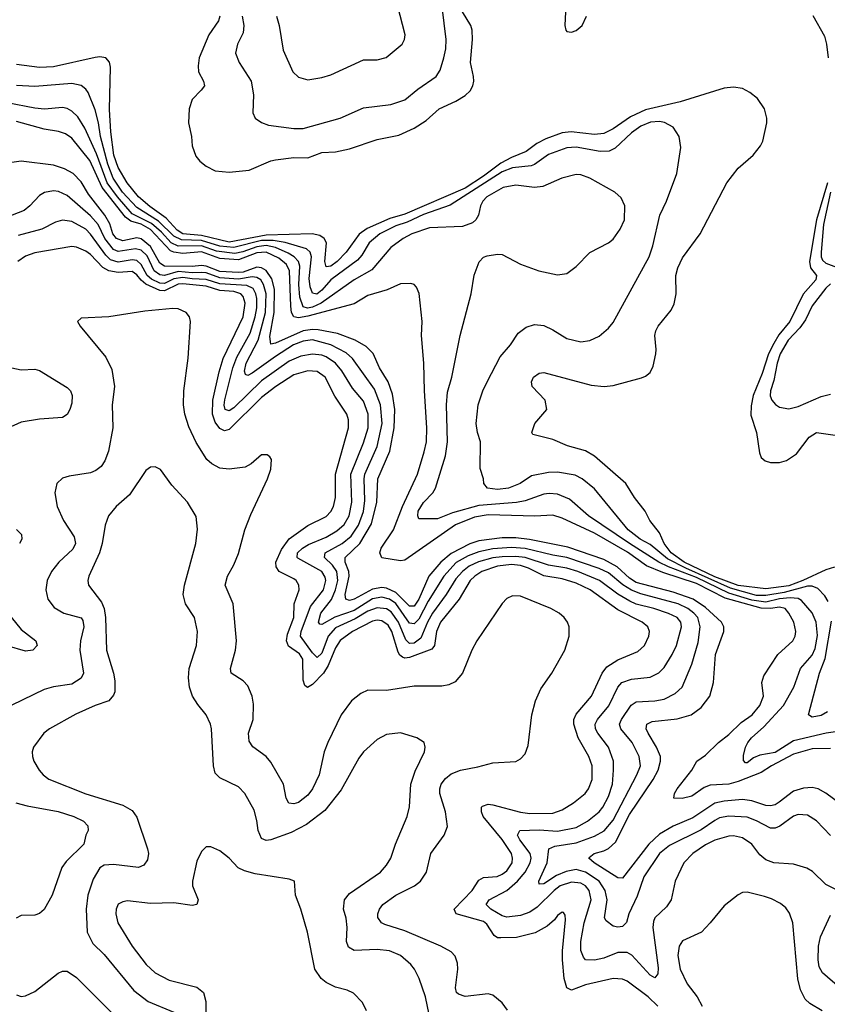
# Model space of a CAD drawing. Header units: inches. Extents: x 1173000 to 1307049, y 522583 to 678455.
# Tile 466 of 617: x 1230684 to 1234176, y 620338 to 624595. Entities that reach past the tile are written whole.
import ezdxf

# ---------------------------------------------------------------- set-up
doc = ezdxf.new("R2010")
doc.units = ezdxf.units.IN
doc.header["$MEASUREMENT"] = 0
doc.layers.add('B2632', color=7, linetype='Continuous')

msp = doc.modelspace()

# ---------------------------------------------------------------- linework, layer by layer
at = {"layer": 'B2632', "color": 5}
for points, elevation in [([(1231646.2, 624610), (1231653.8, 624570), (1231650, 624539), (1231625.3, 624490), (1231618, 624450), (1231633.8, 624410), (1231684.4, 624330), (1231695.3, 624270), (1231692.7, 624192.7), (1231702.8, 624170), (1231730.3, 624150.3), (1231759.5, 624139.5), (1231870, 624124.7), (1231910, 624125.1), (1232069.9, 624170.1), (1232170, 624214.9), (1232288.2, 624228.2), (1232350, 624249.3), (1232404.9, 624295.1), (1232485.1, 624350), (1232502.4, 624377.6), (1232518.5, 624430), (1232526.3, 624470), (1232527.9, 624510), (1232511.2, 624651.2)], 840), ([(1231794, 624610), (1231806.3, 624570), (1231823.1, 624463.1), (1231865.5, 624370), (1231890, 624346.3), (1231930, 624335.8), (1231990, 624344.7), (1232030, 624357.2), (1232170, 624422), (1232230, 624422.2), (1232268.2, 624431.8), (1232337.4, 624490), (1232348.2, 624510), (1232351.1, 624530), (1232317.7, 624657.7)], 860), ([(1231549.1, 624610.9), (1231543.5, 624590), (1231502.7, 624530), (1231460.6, 624430), (1231455.2, 624395.2), (1231456.9, 624370), (1231479, 624330), (1231482.7, 624310), (1231469.3, 624290), (1231430.1, 624250), (1231416.8, 624210), (1231414.3, 624150), (1231426.9, 624090), (1231430.1, 624050), (1231445.3, 624005.3), (1231463.5, 623983.5), (1231490, 623962.5), (1231530, 623942.3), (1231590, 623936.4), (1231675.9, 623944.1), (1231770, 623984.8), (1231790, 623989.4), (1231870, 623999.8), (1231930, 623998.4), (1231990, 624020.5), (1232050, 624024.7), (1232110, 624036.8), (1232230, 624077.1), (1232323.3, 624096.7), (1232390, 624125.9), (1232441.2, 624158.8), (1232497.3, 624210), (1232570, 624243), (1232610, 624268), (1232631.6, 624288.4), (1232643.9, 624310), (1232648.1, 624330), (1232646.1, 624350), (1232633, 624410), (1232642.3, 624510), (1232639.9, 624550), (1232634.1, 624570), (1232598.5, 624630)], 820), ([(1233043.8, 624630), (1233041.7, 624570), (1233045.6, 624550), (1233050, 624543.6), (1233070, 624541.5), (1233090, 624547.9), (1233116.2, 624570), (1233135.4, 624610)], 820), ([(1234113.2, 624613.2), (1234163.5, 624523.5), (1234172.6, 624490), (1234179.7, 624430)], 820), ([(1234207.8, 622227.8), (1234170, 622216.8), (1234070, 622170.7), (1234010, 622148.3), (1233910, 622134.4), (1233790, 622149.1), (1233690, 622186.6), (1233556.7, 622250), (1233501.1, 622290), (1233470.5, 622330), (1233450, 622376.8), (1233409, 622430), (1233387.9, 622470), (1233342.3, 622530), (1233304.6, 622590), (1233170, 622708.2), (1233130, 622730.6), (1233053.3, 622753.3), (1232990, 622780.4), (1232902.6, 622802.6), (1232898, 622810), (1232911.6, 622850), (1232962.7, 622910), (1232956.1, 622950), (1232899.5, 623010), (1232897.4, 623030), (1232905.9, 623050), (1232930, 623066.7), (1232950, 623069.5), (1233155.2, 623015.2), (1233210.7, 623009.3), (1233250, 623014.2), (1233372.8, 623047.2), (1233390, 623054.3), (1233409.8, 623070.2), (1233423, 623097), (1233434.8, 623150), (1233436.8, 623170), (1233430.7, 623230), (1233434.6, 623250), (1233445.3, 623270), (1233500.7, 623339.3), (1233513.3, 623366.7), (1233522.3, 623410), (1233521.2, 623490), (1233530, 623522), (1233550, 623566), (1233626, 623670), (1233742, 623890), (1233790, 623953.7), (1233855.1, 624010), (1233887.8, 624050), (1233897.3, 624070), (1233914.2, 624150), (1233914.5, 624170), (1233904.8, 624210), (1233874.2, 624254.2), (1233840.8, 624280.8), (1233810, 624298), (1233770, 624304.3), (1233730, 624299.1), (1233539.8, 624240.2), (1233390, 624205.4), (1233324.8, 624175.2), (1233250, 624123.9), (1233210, 624103.6), (1233170, 624098.3), (1233069, 624111), (1233030, 624105.6), (1232959.6, 624080.4), (1232920.6, 624059.4), (1232874.5, 624025.5), (1232810, 624000.1), (1232764.6, 623975.4), (1232690, 623918.2), (1232610, 623867.3), (1232350, 623754), (1232284.6, 623735.4), (1232187.1, 623692.9), (1232152.4, 623667.6), (1232095.5, 623590), (1232056.9, 623550), (1232030, 623529.9), (1232010, 623526.7), (1232003.4, 623550), (1232010.6, 623630), (1232000.2, 623650), (1231982.3, 623662.3), (1231949.2, 623669.2), (1231750, 623664.3), (1231590, 623633.9), (1231470, 623662.2), (1231390, 623669.4), (1231364.8, 623684.8), (1231317.3, 623737.3), (1231247, 623787), (1231198.4, 623830), (1231148.6, 623890), (1231110, 623956.6), (1231091.5, 624010), (1231078.1, 624110), (1231072.3, 624207.7), (1231076.8, 624390), (1231072.3, 624412.3), (1231056.3, 624430), (1231030, 624434.4), (1231010, 624432.2), (1230831, 624391), (1230770, 624389), (1230670, 624402.2)], 820), ([(1234179.2, 622079.2), (1234165, 622105), (1234135.6, 622135.6), (1234110, 622146.7), (1234090, 622145.6), (1233990, 622119.1), (1233910, 622105.5), (1233870, 622106), (1233757.2, 622137.2), (1233563.9, 622223.9), (1233485, 622265), (1233410, 622326.6), (1233367.6, 622350), (1233314.4, 622390), (1233170, 622566.6), (1233116.8, 622610), (1233085.5, 622625.5), (1233010, 622638.5), (1232970, 622636.9), (1232897, 622623), (1232847.8, 622590), (1232797.4, 622570), (1232750, 622564.6), (1232707, 622570), (1232691.3, 622590), (1232689.6, 622610), (1232674.5, 622654.5), (1232676.8, 622770), (1232664.1, 622810), (1232657.8, 622850), (1232666.2, 622930), (1232686.3, 622990), (1232705.3, 623030), (1232762.1, 623137.9), (1232806.2, 623190), (1232839.5, 623240.5), (1232874.1, 623265.9), (1232910, 623277.4), (1232950, 623273.6), (1232990, 623254.9), (1233050, 623216.5), (1233110, 623202), (1233150, 623208.9), (1233190, 623227.2), (1233230, 623262), (1233250, 623286.7), (1233406.1, 623570), (1233422.2, 623617.8), (1233451.9, 623750), (1233480.3, 623810), (1233525.5, 623930), (1233542.7, 624042.7), (1233535.1, 624090), (1233509.7, 624130), (1233471.4, 624151.4), (1233450, 624154.9), (1233411.7, 624151.7), (1233370, 624134.7), (1233330, 624106.7), (1233259.5, 624040.5), (1233233.5, 624026.5), (1233194.5, 624025.5), (1233090, 624044.3), (1233050, 624040.7), (1232970, 624013.2), (1232910.3, 623969.7), (1232895.9, 623964.1), (1232814.8, 623954.8), (1232770, 623936.9), (1232546, 623794), (1232430, 623752.9), (1232359.9, 623720.1), (1232310, 623704.4), (1232241.7, 623670), (1232195.6, 623630), (1232163.3, 623576.7), (1232144.8, 623555.2), (1232029.1, 623470.9), (1231990, 623425.7), (1231969.3, 623409.3), (1231950, 623412.7), (1231939.9, 623439.9), (1231936.5, 623476.5), (1231945.3, 623570), (1231940.4, 623590), (1231924.7, 623604.7), (1231832.5, 623632.5), (1231780.8, 623640.8), (1231730, 623640.2), (1231609.8, 623610.2), (1231550, 623616.2), (1231470, 623640.2), (1231383.2, 623643.2), (1231350, 623658.7), (1231283.9, 623723.9), (1231190, 623783.1), (1231129, 623850), (1231088.9, 623910), (1231065.1, 623970), (1231033.6, 624090), (1231025, 624150), (1231010, 624205), (1230979.9, 624279.9), (1230970, 624295), (1230950.3, 624310.3), (1230910, 624319.4), (1230750, 624306.7), (1230670.7, 624310.7)], 840), ([(1234250, 621522.6), (1234170.8, 621510.8), (1234030, 621477.5), (1233950, 621427.6), (1233883.9, 621416.1), (1233856.4, 621403.6), (1233830, 621382.4), (1233823, 621383), (1233813.1, 621393.1), (1233814.3, 621414.3), (1233822, 621450), (1233832.7, 621470), (1233847.7, 621490), (1233902, 621538), (1233986.7, 621630), (1234031.7, 621710), (1234060.8, 621790), (1234110, 621848.1), (1234123.3, 621876.7), (1234133.5, 621933.5), (1234127.4, 621990), (1234110, 622030.6), (1234064.8, 622084.8), (1234050, 622092.7), (1234015.4, 622095.4), (1233970, 622091.5), (1233910, 622077.6), (1233850, 622085), (1233750, 622116.4), (1233610, 622183.7), (1233489.2, 622229.2), (1233447.1, 622250), (1233320.3, 622330), (1233143.2, 622450), (1233061.8, 622521.8), (1233010, 622543.9), (1232973.1, 622546.9), (1232950, 622543.4), (1232870, 622515.6), (1232832, 622508), (1232670, 622495.5), (1232556.1, 622463.9), (1232490, 622437.2), (1232410, 622437.6), (1232405.7, 622450), (1232407, 622470), (1232430, 622507.7), (1232469.9, 622550), (1232481.6, 622570), (1232525.9, 622710), (1232534.4, 622770), (1232529.4, 622930), (1232534.5, 622985.5), (1232552.2, 623050), (1232588, 623230), (1232636.8, 623410), (1232648.7, 623491.3), (1232671, 623549), (1232690, 623568.2), (1232705.7, 623574.3), (1232750, 623581.7), (1232770, 623579.6), (1232850, 623538.3), (1232929.2, 623509.2), (1233010, 623491.6), (1233050, 623497.6), (1233090, 623528.5), (1233150, 623588.9), (1233229.8, 623630.2), (1233250, 623645.7), (1233280.9, 623690), (1233299.3, 623730), (1233300.4, 623790), (1233284.8, 623824.8), (1233256.9, 623850), (1233150, 623909.8), (1233110, 623924.5), (1233090, 623925.6), (1233028, 623910), (1232946.5, 623873.5), (1232910, 623869.8), (1232830, 623880.5), (1232774, 623870), (1232704.2, 623830), (1232686, 623810), (1232676.5, 623790), (1232668.5, 623750), (1232657.1, 623730), (1232642.5, 623717.5), (1232598.2, 623701.8), (1232455.8, 623695.8), (1232379.1, 623670), (1232342.2, 623650), (1232288.6, 623610), (1232206.4, 623513.6), (1232130, 623469.9), (1231988.2, 623370), (1231950, 623352.5), (1231928.2, 623348.2), (1231910, 623354.1), (1231895.9, 623395.9), (1231890.8, 623450), (1231894.8, 623530), (1231889.3, 623549.3), (1231871.6, 623570), (1231845.5, 623585.5), (1231790.9, 623610.9), (1231750, 623618.9), (1231710, 623613), (1231649, 623591), (1231615.1, 623584.9), (1231534.7, 623594.7), (1231470, 623618.1), (1231370, 623615.5), (1231338.8, 623630), (1231296.9, 623676.9), (1231253.7, 623713.7), (1231170, 623756), (1231106.7, 623830), (1231063.1, 623890), (1231016, 624016), (1230965.7, 624125.7), (1230935.8, 624175.8), (1230910, 624200.5), (1230890, 624211.1), (1230870, 624215), (1230791.1, 624208.9), (1230750, 624212.6), (1230630, 624236.3)], 860), ([(1234190, 621443.8), (1234110, 621442.9), (1234030, 621419.1), (1233935.1, 621370), (1233890, 621340.1), (1233790, 621301.1), (1233750, 621290.7), (1233670, 621285.8), (1233643.8, 621276.2), (1233590, 621237.8), (1233548.6, 621228.6), (1233512.3, 621230), (1233515.2, 621250), (1233526.7, 621270), (1233590.6, 621350), (1233612.1, 621390), (1233650, 621414.8), (1233704.9, 621470), (1233750, 621504.2), (1233804, 621556), (1233851.4, 621590), (1233884.9, 621630), (1233899.6, 621670), (1233892.9, 621730), (1233901, 621759), (1233962.3, 621850), (1234027, 621910), (1234037, 621930), (1234040.2, 621950), (1234031, 621990), (1234010.4, 622030), (1233993.2, 622050), (1233970, 622054.7), (1233930, 622049.3), (1233890, 622051.2), (1233734.5, 622094.5), (1233610, 622158), (1233464.6, 622204.6), (1233393.8, 622233.8), (1233312.6, 622292.6), (1233170, 622375.9), (1233030, 622440.6), (1232990, 622452.6), (1232911.7, 622448.3), (1232710, 622454.3), (1232650, 622445.1), (1232568.5, 622411.5), (1232350, 622258.3), (1232330, 622256.2), (1232249.3, 622269.3), (1232240.7, 622290), (1232246.8, 622310), (1232300.1, 622390), (1232338.9, 622490), (1232403.5, 622630), (1232433.7, 622726.3), (1232442.5, 622770), (1232445.1, 622830), (1232434, 622990), (1232432.1, 623110), (1232421.1, 623230), (1232423.8, 623290), (1232411.4, 623411.4), (1232399.6, 623439.6), (1232389.8, 623449.8), (1232374.9, 623454.9), (1232330, 623453.6), (1232273.1, 623426.9), (1232190, 623403.2), (1232130, 623367.5), (1231930, 623313.3), (1231890, 623306.6), (1231870.2, 623310.2), (1231859.8, 623330), (1231856.5, 623356.5), (1231851.3, 623510), (1231837.2, 623537.2), (1231804.1, 623564.1), (1231749.8, 623589.8), (1231710, 623587.4), (1231630, 623557), (1231550, 623563.4), (1231470, 623592.3), (1231390, 623584.6), (1231350, 623589.7), (1231336.2, 623596.2), (1231250, 623688.4), (1231210, 623710.7), (1231164.6, 623724.6), (1231142.2, 623742.2), (1231041.3, 623870), (1230986.9, 623986.9), (1230910, 624082.5), (1230881.6, 624101.6), (1230852.5, 624112.5), (1230790, 624121.5), (1230670, 624154.9)], 880), ([(1234230, 621206.4), (1234170, 621251.7), (1234136.9, 621270), (1234110, 621275.5), (1234073.4, 621273.4), (1234030, 621259.2), (1233968.1, 621211.9), (1233950, 621201), (1233930, 621196.7), (1233910, 621198), (1233850, 621218.4), (1233810, 621223.3), (1233730, 621217.2), (1233690, 621207.4), (1233595.2, 621144.8), (1233510, 621109), (1233450, 621073.3), (1233404.8, 621030), (1233290, 620883.4), (1233270, 620884.8), (1233167.5, 620950), (1233145, 620970), (1233146.7, 620973.3), (1233167.6, 620990), (1233210, 621001.8), (1233230, 621012.3), (1233260.2, 621039.8), (1233320.8, 621159.2), (1233422.5, 621310), (1233444.3, 621350), (1233455.2, 621390), (1233454.5, 621410), (1233438.1, 621450), (1233401.1, 621510), (1233392.8, 621530), (1233396, 621550), (1233418.7, 621561.3), (1233527.1, 621572.9), (1233587.3, 621590), (1233630, 621621.7), (1233668.2, 621670), (1233683.7, 621730), (1233692.6, 621850), (1233729.1, 621950), (1233728.5, 621970), (1233717.9, 621990), (1233650, 622054.6), (1233596.1, 622090), (1233510, 622120.3), (1233350, 622161.7), (1233320.7, 622180.7), (1233267, 622230), (1233210, 622261.8), (1233054.7, 622314.7), (1232888.1, 622348.1), (1232830, 622355.4), (1232770, 622354.5), (1232670, 622342.5), (1232630, 622328.9), (1232550, 622286.8), (1232505, 622250), (1232453.7, 622190), (1232410, 622089.4), (1232390, 622059.9), (1232370, 622059.2), (1232310, 622118.6), (1232270, 622138.2), (1232250, 622140.2), (1232210, 622133.5), (1232130, 622089.4), (1232110, 622084.1), (1232094.6, 622090), (1232091.8, 622110), (1232108.1, 622190), (1232106.9, 622210), (1232091.3, 622250), (1232091.6, 622270), (1232154.3, 622330), (1232204.8, 622415.2), (1232228.4, 622510), (1232232.5, 622610), (1232285.2, 622730), (1232302.7, 622830), (1232306.1, 622910), (1232295.7, 622975.7), (1232276.8, 623030), (1232239.4, 623090), (1232212.1, 623152.1), (1232182.9, 623182.9), (1232135.3, 623210), (1232058.2, 623238.2), (1231974.3, 623254.3), (1231950, 623255.8), (1231910, 623250.1), (1231790, 623196.3), (1231770, 623193.1), (1231765.4, 623225.4), (1231784.1, 623330), (1231785.5, 623430), (1231774.8, 623474.8), (1231750, 623510.7), (1231730, 623522.7), (1231710, 623525.9), (1231650, 623503.6), (1231630, 623501.7), (1231550, 623507.3), (1231490, 623529.4), (1231470, 623532.3), (1231430, 623528.1), (1231309.8, 623529.8), (1231290, 623543.3), (1231250, 623615.4), (1231210, 623648.1), (1231190, 623651.8), (1231130, 623639.6), (1231102.7, 623650), (1231087.6, 623670), (1231073.3, 623713.3), (1231052.8, 623750), (1230981.3, 623841.3), (1230950, 623893.7), (1230915, 623930), (1230878, 623950), (1230830, 623965.7), (1230690, 623983.8), (1230650, 623978.5)], 920), ([(1234176.5, 623890), (1234128.8, 623730), (1234098.8, 623550), (1234103.1, 623523.1), (1234129.6, 623490), (1234127, 623470), (1234071.8, 623408.2), (1234014.4, 623290), (1233966.6, 623233.4), (1233944.5, 623195.5), (1233921.8, 623150), (1233894.3, 623065.7), (1233855.3, 622970), (1233846.3, 622926.3), (1233845.5, 622885.5), (1233869.3, 622810.7), (1233882.2, 622722.2), (1233890, 622702), (1233907.7, 622687.7), (1233930, 622681.1), (1233970, 622680.9), (1233999.3, 622690), (1234042.2, 622717.8), (1234098, 622790), (1234130, 622810.2), (1234210, 622799.4)], 820), ([(1234190, 621067.7), (1234130, 621131.8), (1234090, 621156.1), (1234050, 621159), (1234030, 621152.2), (1233970.9, 621109.1), (1233950, 621099.9), (1233930, 621100.4), (1233870, 621132), (1233830, 621146.7), (1233750, 621152.4), (1233710, 621144.4), (1233690, 621133.7), (1233630, 621092.9), (1233494.4, 621025.6), (1233450.7, 620990), (1233382.8, 620890), (1233353.9, 620806.1), (1233318.4, 620730), (1233308.2, 620691.8), (1233290, 620674.6), (1233270, 620671.6), (1233250, 620676.8), (1233219.2, 620699.2), (1233212.5, 620712.5), (1233224, 620790), (1233216, 620830), (1233190.3, 620870), (1233130.3, 620910.3), (1233090, 620920.6), (1233046.8, 620913.2), (1233005.2, 620894.8), (1232950, 620858.8), (1232930, 620857.2), (1232928.1, 620870), (1232964.7, 620950), (1232972.7, 621010), (1232998.2, 621021.8), (1233090, 621036.3), (1233170, 621064.6), (1233211.2, 621088.8), (1233250, 621134.8), (1233353, 621330), (1233368.3, 621370), (1233362.6, 621410), (1233332, 621470), (1233283.2, 621530), (1233278.2, 621550), (1233285.8, 621570), (1233328, 621632), (1233350, 621646.6), (1233430, 621650.1), (1233470, 621657.8), (1233518.2, 621681.8), (1233548.9, 621710), (1233590.7, 621809.3), (1233617.9, 621902.1), (1233625.6, 621970), (1233615.6, 622010), (1233598.9, 622030), (1233573, 622050), (1233531.7, 622070), (1233370, 622113.2), (1233330, 622129.2), (1233292.3, 622152.3), (1233230, 622203.1), (1233190, 622222.7), (1233050, 622270.8), (1232990, 622279.6), (1232870, 622308.7), (1232810, 622313.3), (1232730, 622307.2), (1232670, 622295), (1232622.9, 622277.1), (1232571.7, 622248.3), (1232517.4, 622190), (1232450, 622081.2), (1232410, 622003.4), (1232390, 621983.4), (1232370, 621986.5), (1232310, 622071.2), (1232282.4, 622090), (1232250, 622098.7), (1232210, 622092), (1232130, 622040.9), (1232047.4, 622012.6), (1231990, 621980.7), (1231982.4, 621982.4), (1231975.7, 621990), (1231986.9, 622030), (1232031.7, 622088.3), (1232050.3, 622129.7), (1232060.3, 622170), (1232055.1, 622210), (1232036.3, 622236.3), (1232001.8, 622270), (1232005.2, 622290), (1232078.2, 622330), (1232117.5, 622362.5), (1232149.1, 622410), (1232170.4, 622469.6), (1232176.3, 622516.3), (1232173.1, 622610), (1232176.6, 622630), (1232230.2, 622750), (1232252.1, 622850), (1232244.2, 622930), (1232217.7, 622997.7), (1232122.8, 623130), (1232095.5, 623155.5), (1232030, 623190.2), (1231950, 623210.7), (1231910, 623205.9), (1231868.7, 623190), (1231790, 623139.3), (1231690, 623066.4), (1231670, 623056.5), (1231661.2, 623061.2), (1231656.1, 623076.1), (1231663.8, 623110), (1231715.8, 623210), (1231747, 623330), (1231749.3, 623410), (1231739, 623450), (1231726.3, 623470), (1231710, 623481.3), (1231690, 623483.4), (1231630, 623474.1), (1231550, 623479.7), (1231490, 623500.8), (1231470, 623502.7), (1231430, 623500.7), (1231370, 623506.1), (1231310, 623489.8), (1231290, 623491.9), (1231265.6, 623510), (1231234.9, 623574.9), (1231210, 623598.5), (1231184.3, 623604.3), (1231110, 623592.5), (1231090, 623602.1), (1231052, 623650), (1231022.9, 623710), (1230990, 623748), (1230890, 623834.5), (1230852, 623852), (1230830, 623854.9), (1230792, 623848), (1230770, 623835.5), (1230728.6, 623790), (1230703.9, 623770), (1230598.9, 623730)], 940), ([(1234190, 623850.3), (1234159.6, 623710), (1234150.1, 623590.1), (1234149.6, 623569.6), (1234155.4, 623555.4), (1234170, 623543.2), (1234257.1, 623510)], 840), ([(1234227.2, 620827.2), (1234170, 620856), (1234112.1, 620912.1), (1234087.4, 620927.4), (1234030, 620943.7), (1233945.2, 620950), (1233910, 620962.3), (1233884.3, 620984.3), (1233849, 621030), (1233810, 621058.3), (1233770, 621066.2), (1233750, 621064.7), (1233690, 621047.8), (1233650, 621027.7), (1233594.3, 620990), (1233556.3, 620950), (1233518.4, 620870), (1233500.7, 620790), (1233480.2, 620759.8), (1233430, 620712.8), (1233423.9, 620696.1), (1233421.1, 620670), (1233444.7, 620495.3), (1233442.6, 620470), (1233430, 620452.4), (1233410, 620464.9), (1233330.3, 620550.3), (1233310, 620562.5), (1233270, 620561.8), (1233210, 620537.7), (1233170, 620528.9), (1233131.1, 620531.1), (1233121.5, 620541.5), (1233110.7, 620570.7), (1233109.9, 620610), (1233124.8, 620690), (1233155.3, 620790), (1233146.8, 620830), (1233130, 620850), (1233110, 620862.1), (1233070, 620867), (1233020.4, 620850), (1232994.5, 620830), (1232922.1, 620757.9), (1232890, 620736.5), (1232850, 620721.9), (1232790, 620715.5), (1232770, 620720.7), (1232721.4, 620750), (1232705.4, 620765.4), (1232701, 620770), (1232713.8, 620790), (1232790, 620830.8), (1232837.2, 620870), (1232870.2, 620909.8), (1232890.6, 620950), (1232895.6, 620970), (1232891.3, 620990), (1232846.7, 621050), (1232837.2, 621070), (1232846.9, 621090), (1232930, 621092.6), (1233010, 621086.6), (1233090, 621102), (1233138.9, 621130), (1233189.2, 621170), (1233205.4, 621190), (1233230, 621236.9), (1233247, 621290), (1233252.3, 621350), (1233250.9, 621390), (1233230.4, 621450), (1233183.9, 621510), (1233173.9, 621530), (1233172.5, 621550), (1233182, 621570), (1233231.6, 621628.4), (1233269.9, 621710.1), (1233287.5, 621730), (1233330, 621743.6), (1233410, 621753.4), (1233447.9, 621772.1), (1233470, 621794.2), (1233505.2, 621850), (1233523.6, 621890), (1233544.9, 621970), (1233542.1, 621990), (1233526.8, 622010), (1233490, 622028.2), (1233426.2, 622050), (1233350, 622068.7), (1233321.7, 622081.7), (1233270.9, 622110.9), (1233191.4, 622170), (1233097.2, 622210), (1233050, 622224.3), (1232970, 622236.9), (1232870, 622269.6), (1232830, 622274.5), (1232770, 622273.3), (1232730, 622268), (1232668.3, 622251.7), (1232627.7, 622232.3), (1232598.1, 622210), (1232570, 622177.5), (1232528.2, 622110), (1232469.3, 622030), (1232447.2, 621990), (1232418.5, 621921.5), (1232390, 621900.3), (1232370, 621897.6), (1232354.4, 621914.4), (1232322.3, 621990), (1232290, 622034.8), (1232270, 622047.8), (1232230, 622052.7), (1232190, 622038.3), (1232135, 622005), (1232050, 621965.5), (1232018.3, 621930), (1231990, 621856.8), (1231970, 621837.9), (1231950, 621857.3), (1231898.3, 621930), (1231901.3, 621950), (1231942, 622058), (1231997.1, 622130), (1232007.8, 622170), (1232005.2, 622185.2), (1231989.9, 622210), (1231887, 622267), (1231883.7, 622270), (1231885.6, 622290), (1231906.5, 622310), (1231933.2, 622326.8), (1232010, 622358.7), (1232055.2, 622384.8), (1232086.7, 622413.3), (1232108.5, 622450), (1232119.9, 622510), (1232116.5, 622630), (1232170, 622765.4), (1232190.3, 622830), (1232190.9, 622890), (1232170, 622946), (1232122.6, 623002.6), (1232077.4, 623077.4), (1232050, 623110), (1232010, 623137.7), (1231990, 623145), (1231950, 623148.7), (1231899.3, 623140.7), (1231850, 623119.2), (1231730, 623034.1), (1231610, 622916.6), (1231590, 622904.3), (1231572.6, 622910), (1231568.3, 622928.3), (1231571.6, 622951.6), (1231605.2, 623090), (1231623.5, 623136.5), (1231680.5, 623239.5), (1231702.5, 623310), (1231709, 623350), (1231709, 623390), (1231705.4, 623410), (1231693.7, 623433.7), (1231665.7, 623445.7), (1231550, 623453.6), (1231490, 623472.6), (1231430, 623474.4), (1231390, 623481), (1231350, 623475), (1231310, 623455.1), (1231290, 623456.5), (1231253.9, 623473.9), (1231235, 623490), (1231210, 623537.2), (1231190, 623554.6), (1231170, 623557.4), (1231110, 623546.8), (1231077.4, 623557.4), (1231057, 623577), (1230990, 623668.6), (1230970, 623689.1), (1230910, 623723.2), (1230870, 623728.7), (1230839.5, 623720.5), (1230780.3, 623690), (1230678.3, 623661.7)], 960), ([(1233443.4, 620330), (1233401.8, 620370), (1233310, 620438.3), (1233290, 620447.2), (1233250, 620449.9), (1233130, 620422.5), (1233070, 620398.7), (1233050, 620409.1), (1233037.6, 620450), (1233031.1, 620530), (1233030.8, 620570), (1233043.7, 620703.7), (1233043.3, 620723.3), (1233035.4, 620735.4), (1233030, 620736.3), (1233010, 620722), (1232996.3, 620703.7), (1232964.1, 620675.9), (1232912.3, 620647.7), (1232832.9, 620627.1), (1232765, 620625), (1232750, 620625.9), (1232735.2, 620635.2), (1232704.6, 620684.6), (1232690, 620696.8), (1232570.8, 620730), (1232562.1, 620750), (1232639.9, 620830), (1232670, 620875), (1232690, 620886.3), (1232748.6, 620891.4), (1232770, 620900.4), (1232790, 620915.7), (1232813.2, 620950), (1232815.6, 620970), (1232810.8, 620990), (1232770.2, 621050.2), (1232688.3, 621150), (1232680.2, 621170), (1232681.1, 621190), (1232685.2, 621194.8), (1232710, 621203.3), (1232730, 621200.8), (1232850, 621169.3), (1232890, 621163.9), (1232990, 621165.4), (1233030, 621179.8), (1233078, 621210), (1233129, 621250), (1233144.2, 621270), (1233159.4, 621310), (1233159, 621370), (1233144.4, 621410), (1233099.2, 621490), (1233079.5, 621550), (1233079.9, 621570), (1233090, 621593.1), (1233156.6, 621670), (1233203.2, 621770), (1233223.3, 621796.7), (1233270, 621827.2), (1233356.8, 621863.2), (1233386, 621890), (1233404.7, 621930), (1233407, 621950), (1233399.5, 621970), (1233376.2, 621990), (1233270, 622043.9), (1233150.4, 622130.4), (1233090, 622159.2), (1233030, 622177.3), (1232950, 622191.5), (1232884.2, 622224.2), (1232850, 622234.9), (1232810, 622239.2), (1232750, 622232.2), (1232681.8, 622210), (1232651.8, 622190), (1232632.3, 622170), (1232584.5, 622090), (1232504.2, 621990), (1232486.8, 621950), (1232477, 621890), (1232465.6, 621874.4), (1232370, 621838.1), (1232350, 621835.5), (1232339.6, 621839.6), (1232327.9, 621847.9), (1232320.9, 621860.9), (1232293.1, 621950), (1232276.9, 621976.9), (1232250, 621996.4), (1232230, 621998.9), (1232210, 621995.2), (1232122.7, 621950), (1232070, 621910.8), (1232050, 621879.9), (1232017.3, 621802.7), (1231998.2, 621770), (1231950, 621720.4), (1231927.9, 621707.9), (1231917.3, 621717.3), (1231910, 621739.5), (1231908, 621830), (1231893.9, 621853.9), (1231846.5, 621886.5), (1231838, 621910), (1231842, 621938), (1231869.6, 622010), (1231870.7, 622070), (1231892.2, 622130), (1231891.8, 622150), (1231880.2, 622170), (1231870, 622178.1), (1231806.5, 622210), (1231792.4, 622230), (1231791.8, 622250), (1231815.7, 622304.3), (1231850, 622350.1), (1231930, 622408.1), (1232010, 622447.6), (1232030, 622468.5), (1232041.6, 622490), (1232049.9, 622530), (1232050.3, 622630), (1232106.5, 622830), (1232106, 622866), (1232098.4, 622890), (1232047.2, 622967.2), (1232004.4, 623050), (1231970, 623074.5), (1231930, 623077.8), (1231870, 623059.4), (1231791.6, 623010), (1231730, 622961.4), (1231590, 622823.1), (1231570, 622818.3), (1231550, 622828.3), (1231530, 622855), (1231518.2, 622890), (1231519.6, 622950), (1231546.5, 623073.5), (1231563.5, 623130), (1231650.2, 623310), (1231658.7, 623370), (1231650, 623398.8), (1231639.7, 623410), (1231610, 623419.7), (1231550, 623425), (1231490, 623443.2), (1231390, 623452.7), (1231368.7, 623451.3), (1231310, 623422.7), (1231290, 623424.6), (1231230, 623451.5), (1231208.9, 623468.9), (1231190, 623492.9), (1231170, 623506.3), (1231110, 623502.1), (1231069.1, 623509.1), (1231044.2, 623524.2), (1230990, 623579.7), (1230970, 623594.3), (1230930, 623612.4), (1230910, 623615), (1230750, 623587.7), (1230710, 623572.3), (1230676.3, 623550)], 980), ([(1234190, 623453.2), (1234170, 623434.1), (1234110, 623357.5), (1234082.1, 623297.9), (1234057.5, 623262.5), (1234006.1, 623210), (1233972.1, 623150), (1233958.8, 623110), (1233945.3, 623034.7), (1233930.1, 622990), (1233929.5, 622969.5), (1233935.5, 622950), (1233951.4, 622931.4), (1233970, 622920.6), (1234010, 622913.1), (1234050, 622922.8), (1234150, 622966.4), (1234190, 622976.1)], 840), ([(1232793.1, 620313.1), (1232770, 620344.2), (1232730, 620377.4), (1232710, 620383), (1232610, 620371.6), (1232581.7, 620381.7), (1232573.5, 620390), (1232569.1, 620410), (1232578.9, 620490), (1232576.7, 620516.7), (1232566.6, 620546.6), (1232550, 620565.3), (1232505.4, 620590), (1232350, 620655.3), (1232262.8, 620682.8), (1232248.7, 620690), (1232232.9, 620712.9), (1232232.2, 620730), (1232239.5, 620750), (1232254.6, 620770), (1232310, 620810.6), (1232391.7, 620850), (1232417.7, 620870), (1232443.2, 620910), (1232461.5, 620990), (1232519.8, 621070), (1232533.4, 621106.6), (1232525.9, 621170), (1232500.3, 621250), (1232500.1, 621270), (1232506.7, 621290), (1232525.1, 621314.9), (1232550, 621335.4), (1232590, 621350.7), (1232664.5, 621364.5), (1232730, 621382.6), (1232830, 621388.2), (1232850, 621399.5), (1232870, 621421.6), (1232882.4, 621457.6), (1232897.8, 621590), (1232914.3, 621650), (1232937.5, 621702.5), (1232985.5, 621770), (1233041.6, 621870), (1233059.8, 621930), (1233059.8, 621970), (1233053.2, 621990), (1233038.8, 622010), (1233016.8, 622030), (1232980.5, 622050), (1232850, 622103.6), (1232815.3, 622104.7), (1232790, 622093), (1232770, 622071.9), (1232660.8, 621910), (1232639.5, 621870), (1232598.8, 621770), (1232566.9, 621733.1), (1232540.2, 621719.8), (1232510, 621713.5), (1232390, 621714), (1232270, 621695.5), (1232190, 621696.4), (1232158.6, 621681.4), (1232118.5, 621650), (1232074.2, 621590), (1232016.1, 621470), (1232000.5, 621430), (1231978.8, 621330), (1231949.6, 621270), (1231930, 621242), (1231890, 621210.5), (1231870, 621204.4), (1231848.4, 621208.4), (1231837, 621230), (1231825, 621290), (1231770, 621384.8), (1231749.3, 621409.3), (1231691.8, 621451.8), (1231676.1, 621476.1), (1231673.2, 621510), (1231693.2, 621570), (1231695.5, 621635.5), (1231688.9, 621670), (1231670, 621715.8), (1231650, 621736.8), (1231598, 621770), (1231595.6, 621790), (1231617.3, 621870), (1231621.4, 621910), (1231607, 622070), (1231572.7, 622150), (1231583.2, 622190), (1231610, 622238), (1231630, 622286.7), (1231657.5, 622390), (1231683.3, 622456.7), (1231755.8, 622610), (1231770, 622651.3), (1231773.5, 622693.5), (1231766, 622706), (1231753.9, 622713.9), (1231730, 622713.3), (1231685.2, 622674.8), (1231659.5, 622660.5), (1231590, 622651.4), (1231550, 622656.5), (1231514.6, 622674.6), (1231493.6, 622693.6), (1231446.7, 622766.7), (1231414.8, 622834.8), (1231398.5, 622890), (1231392.6, 622930), (1231393.7, 622990), (1231412.1, 623132.1), (1231422.7, 623290), (1231417.7, 623310), (1231404.2, 623330), (1231370, 623345.3), (1231346.8, 623346.8), (1231225, 623335), (1231069.2, 623310.8), (1230950, 623305.2), (1230934.8, 623290), (1230945.5, 623270), (1231056.7, 623136.7), (1231082.4, 623082.4), (1231094.3, 623010), (1231084.7, 622930), (1231087, 622830), (1231068.3, 622730), (1231052.4, 622687.6), (1231037, 622663), (1231014, 622646), (1230990, 622636.3), (1230898.5, 622621.5), (1230870, 622612.8), (1230845.2, 622590), (1230835.5, 622550), (1230845.8, 622490), (1230873.5, 622430), (1230919.6, 622359.6), (1230925.8, 622330), (1230913.7, 622306.3), (1230853.9, 622250), (1230821.3, 622210), (1230802.6, 622170), (1230796.6, 622130), (1230806.4, 622090), (1230833.8, 622053.8), (1230874.6, 622030), (1230949.6, 622009.6), (1230957.7, 621997.7), (1230961, 621970), (1230947.5, 621910), (1230944.2, 621870), (1230960.1, 621770), (1230950, 621747.8), (1230910, 621721.8), (1230830, 621710.4), (1230790, 621699.6), (1230650, 621631.6)], 1020), ([(1230650, 623090.7), (1230690, 623081.5), (1230750, 623083.8), (1230770, 623078.1), (1230890, 623004.8), (1230903.5, 622990), (1230911, 622971), (1230910, 622937), (1230901.4, 622910), (1230890, 622888.7), (1230870, 622875), (1230770, 622868.6), (1230690, 622854.8), (1230630, 622827.7)], 980), ([(1232454.9, 620294.9), (1232439.1, 620370), (1232410.9, 620450), (1232390.9, 620490), (1232375.6, 620510), (1232330, 620549.8), (1232282.7, 620570), (1232230, 620575.9), (1232130, 620570.7), (1232105.8, 620585.8), (1232097.4, 620610), (1232100.2, 620670), (1232095.6, 620710), (1232084.3, 620750), (1232088.1, 620790), (1232110, 620817.2), (1232243.5, 620910), (1232270, 620939.5), (1232288.7, 620970), (1232309.1, 621030.9), (1232359.3, 621150), (1232370, 621192), (1232375.5, 621290), (1232394.1, 621345.9), (1232435.1, 621430), (1232438, 621450), (1232433.2, 621470), (1232402, 621490), (1232330, 621511.6), (1232270, 621504.7), (1232230, 621483), (1232170.2, 621429.8), (1232150, 621403), (1232074.3, 621265.7), (1232003.8, 621176.2), (1231923.7, 621116.3), (1231858.5, 621081.5), (1231770, 621049.9), (1231750, 621047.1), (1231730, 621055.1), (1231714.9, 621090), (1231710, 621133.2), (1231698.1, 621178.1), (1231657.3, 621250), (1231630, 621278), (1231550, 621317.3), (1231530, 621337), (1231522.3, 621370), (1231513.3, 621530), (1231508.5, 621550), (1231491, 621590), (1231453.8, 621633.8), (1231430.8, 621670), (1231418.9, 621710), (1231414.2, 621750), (1231417.3, 621790), (1231448.7, 621890), (1231453.5, 621950), (1231439.8, 622010), (1231401.6, 622070), (1231390.7, 622110), (1231396.5, 622150), (1231445.1, 622330), (1231453.1, 622393.1), (1231447, 622447), (1231410, 622509.5), (1231342.5, 622582.5), (1231292.7, 622650), (1231270, 622662.7), (1231250, 622660.9), (1231230, 622646), (1231159, 622541), (1231102, 622490), (1231068.5, 622450), (1231053.4, 622410), (1231040.7, 622330), (1231029.4, 622290), (1230982.8, 622190), (1230979.1, 622170), (1230981.5, 622150), (1231037.2, 622077.2), (1231049.1, 622049.1), (1231054.8, 622010), (1231059.7, 621870), (1231090.2, 621770), (1231096.2, 621736.2), (1231095.4, 621690), (1231090, 621674.5), (1231069.3, 621650.7), (1231010, 621630.8), (1230927.6, 621592.4), (1230812.4, 621530), (1230788.7, 621510), (1230744.2, 621450), (1230738, 621430), (1230740.3, 621410), (1230745.2, 621390), (1230768.9, 621350), (1230785.3, 621330), (1230810, 621312), (1230970, 621247.9), (1231130, 621199), (1231170, 621175.5), (1231190, 621147.2), (1231237.1, 621010), (1231241.8, 620990), (1231237, 620963), (1231220.4, 620939.6), (1231198, 620930), (1231090, 620942.7), (1231050, 620939.6), (1231030, 620928.7), (1231001.2, 620878.8), (1230978.7, 620810), (1230971.4, 620750), (1230975.4, 620650), (1231001, 620601), (1231050, 620553.6), (1231177.3, 620397.3), (1231239.6, 620350), (1231350, 620304.9)], 1040), ([(1230670.8, 622390.8), (1230691.4, 622370), (1230693.1, 622350), (1230683.1, 622330)], 980), ([(1230610, 622058.8), (1230690, 621958.3), (1230753.4, 621910), (1230760.2, 621890), (1230740.8, 621870), (1230710, 621864.7), (1230550, 621910.7)], 980), ([(1234177.2, 621602.8), (1234150, 621586.3), (1234110, 621579.2), (1234094.7, 621590), (1234095.6, 621595.6), (1234142.6, 621770), (1234166.1, 621833.9), (1234194.2, 621994.2)], 840), ([(1230667.3, 621210), (1230716.4, 621196.4), (1230850, 621172.4), (1230919, 621150), (1230960.3, 621130), (1230979.5, 621110), (1230980.4, 621090), (1230970.2, 621069.8), (1230961.5, 621030), (1230884.7, 620955.3), (1230866.5, 620930), (1230824.4, 620810), (1230790, 620747.6), (1230770, 620731.2), (1230750, 620723.1), (1230690, 620722.3), (1230669.6, 620710.4)], 1020), ([(1232183.6, 620310), (1232166.5, 620346.5), (1232126.9, 620386.9), (1232100.1, 620400.1), (1232050, 620412.7), (1232010, 620432.4), (1231988.1, 620450), (1231960.3, 620490), (1231928.5, 620650), (1231899.8, 620750), (1231877.4, 620810), (1231872.7, 620870), (1231850, 620879.3), (1231702.5, 620902.5), (1231655.7, 620915.7), (1231629, 620929), (1231590, 620969.6), (1231550, 621001.6), (1231510, 621019.5), (1231490, 621019.3), (1231470, 620999), (1231450, 620957.2), (1231431.5, 620870), (1231431.4, 620850), (1231456.1, 620790), (1231450.4, 620770), (1231430, 620766), (1231350, 620776.5), (1231250, 620773.5), (1231150, 620785.1), (1231130, 620781.7), (1231109.4, 620770.6), (1231100.8, 620750), (1231099.7, 620730), (1231108.9, 620691.1), (1231171, 620590), (1231231.1, 620510), (1231270, 620474.7), (1231330, 620442.2), (1231450, 620413), (1231479.6, 620390), (1231489.4, 620350), (1231489.2, 620250)], 1060), ([(1234153.3, 620310), (1234101.1, 620341.1), (1234080.4, 620360.4), (1234060.2, 620400.2), (1234048.8, 620448.8), (1234027.5, 620690), (1234013, 620733), (1233996, 620756), (1233974.2, 620774.2), (1233934.5, 620794.5), (1233904, 620804), (1233830, 620822.6), (1233810, 620821.3), (1233790, 620811.8), (1233730, 620764.7), (1233670.2, 620690), (1233631.5, 620650), (1233550, 620612), (1233535.4, 620590), (1233529.6, 620550), (1233540.4, 620490), (1233570, 620426.3), (1233612.9, 620370), (1233635.6, 620330)], 980), ([(1234230, 620409.9), (1234154.7, 620474.7), (1234141, 620501), (1234135.9, 620530), (1234138.5, 620590), (1234146.8, 620630), (1234190, 620723.8)], 960), ([(1230670, 620378.7), (1230690, 620371.8), (1230710, 620374.3), (1230750, 620393.8), (1230850, 620472.6), (1230870, 620481.5), (1230890, 620480.9), (1230930, 620454), (1231132.3, 620252.3)], 1020)]:
    msp.add_lwpolyline(points, dxfattribs=dict(at, elevation=elevation))

doc.saveas('drawing.dxf')
